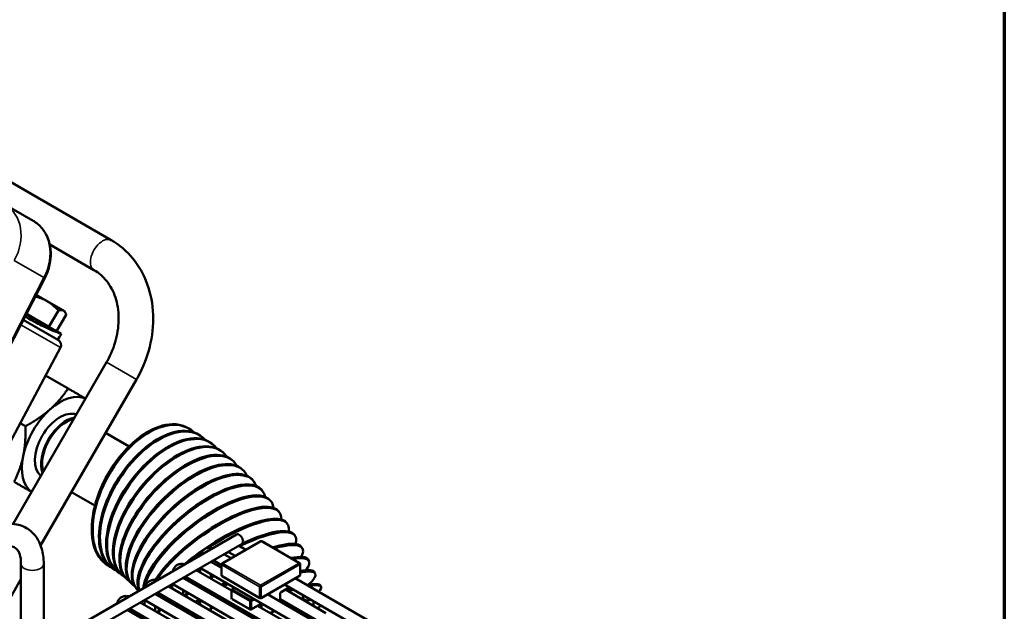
# Model space of a CAD drawing. Header units: inches. Extents: x 1 to 271, y 5 to 171.
# Tile 276 of 334: x 257.17 to 268, y 91.56 to 98.07. Entities that reach past the tile are written whole.
import ezdxf

# ---------------------------------------------------------------- set-up
doc = ezdxf.new("R2010")
doc.units = ezdxf.units.IN
doc.header["$LTSCALE"] = 8
doc.header["$MEASUREMENT"] = 0
for name, color, linetype, lineweight in [('Border (ANSI)', 7, 'Continuous', 70), ('Visible (ANSI)', 7, 'Continuous', 50), ('Visible Narrow (ANSI)', 7, 'Continuous', 35)]:
    doc.layers.add(name, color=color, linetype=linetype, lineweight=lineweight)

# ---------------------------------------------------------------- blocks, each defined once
blk = doc.blocks.new('Borders Default Border')
at = {"layer": 'Border (ANSI)', "flags": 128}
blk.add_lwpolyline([(0.5, 1), (0.5, 21), (33.5, 21), (33.5, 1), (0.5, 1)], dxfattribs=at)

msp = doc.modelspace()

# ---------------------------------------------------------------- linework, layer by layer
at = {"layer": 'Visible (ANSI)'}
for p, q in [((256.389, 96.677), (258.178, 95.644)), ((257.318, 95.857), (257.006, 96.038)), ((257.501, 95.596), (257.988, 95.315)), ((256.599, 93.576), (257.448, 95.226)), ((257.473, 94.971), (257.352, 95.041)), ((257.652, 94.868), (257.473, 94.971)), ((257.493, 94.689), (257.598, 94.87)), ((257.663, 94.861), (257.652, 94.868)), ((257.596, 94.542), (257.21, 94.765)), ((257.493, 94.689), (257.245, 94.833)), ((257.577, 94.641), (257.682, 94.822)), ((257.663, 94.861), (257.671, 94.848)), ((257.557, 94.652), (257.493, 94.689)), ((257.557, 94.652), (257.628, 94.612)), ((257.619, 94.462), (256.893, 93.097)), ((258.126, 94.3), (257.098, 92.52)), ((258.455, 94.11), (257.401, 92.284)), ((257.703, 94.011), (257.455, 94.154)), ((257.235, 93.596), (257.176, 93.63)), ((259.019, 93.577), (259.03, 93.57)), ((258.115, 93.521), (258.374, 93.372)), ((259.147, 93.498), (259.158, 93.491)), ((259.271, 93.412), (259.282, 93.404)), ((259.392, 93.321), (259.402, 93.312)), ((259.507, 93.223), (259.518, 93.214)), ((259.619, 93.12), (259.629, 93.11)), ((259.726, 93.011), (259.736, 93)), ((257.74, 92.871), (257.999, 92.722)), ((259.829, 92.897), (259.838, 92.886)), ((259.927, 92.779), (259.936, 92.767)), ((260.02, 92.656), (260.029, 92.644)), ((260.109, 92.529), (260.117, 92.517)), ((259.557, 92.404), (240.163, 81.207)), ((260.193, 92.398), (260.201, 92.385)), ((259.616, 92.302), (240.288, 81.143)), ((259.822, 92.329), (259.397, 92.084)), ((259.579, 92.281), (259.659, 92.235)), ((260.249, 92.089), (259.834, 92.329)), ((259.496, 92.141), (259.416, 92.187)), ((259.473, 92.206), (259.541, 92.167)), ((260.272, 92.264), (260.279, 92.25)), ((257.185, 92.081), (257.185, 91.035)), ((257.435, 92.081), (257.435, 91.196)), ((258.144, 92.061), (258.155, 92.054)), ((259.273, 92.104), (259.391, 92.036)), ((259.273, 92.104), (259.273, 92.104)), ((259.391, 92.065), (259.298, 92.119)), ((259.391, 92.073), (259.391, 91.955)), ((260.256, 92.078), (260.256, 91.96)), ((260.346, 92.126), (260.353, 92.112)), ((258.193, 92.031), (258.205, 92.023)), ((258.244, 91.996), (258.255, 91.988)), ((258.296, 91.956), (258.307, 91.947)), ((260.173, 91.26), (258.992, 91.942)), ((259.499, 91.785), (259.11, 92.01)), ((259.155, 92.036), (259.155, 91.984)), ((259.167, 92.029), (261.222, 90.842)), ((259.273, 91.967), (259.273, 91.915)), ((259.397, 91.944), (259.813, 91.704)), ((259.825, 91.704), (260.249, 91.949)), ((260.415, 91.985), (260.422, 91.971)), ((257.185, 91.91), (256.886, 91.391)), ((258.348, 91.912), (258.359, 91.903)), ((258.401, 91.863), (258.411, 91.853)), ((259.926, 91.185), (258.804, 91.833)), ((258.849, 91.859), (258.849, 91.807)), ((258.861, 91.852), (260.916, 90.666)), ((258.967, 91.928), (258.967, 91.927)), ((258.967, 91.927), (261.034, 90.734)), ((259.155, 91.847), (259.155, 91.818)), ((260.083, 91.853), (261.528, 91.019)), ((260.201, 91.921), (261.646, 91.087)), ((260.479, 91.842), (260.485, 91.827)), ((258.453, 91.81), (258.463, 91.8)), ((258.66, 91.75), (260.728, 90.557)), ((258.661, 91.751), (258.661, 91.75)), ((259.867, 91.083), (258.686, 91.765)), ((258.967, 91.79), (258.967, 91.739)), ((259.273, 91.779), (259.273, 91.75)), ((259.499, 91.788), (259.499, 91.704)), ((259.506, 91.798), (259.536, 91.816)), ((259.895, 91.745), (261.34, 90.911)), ((260.034, 91.677), (260.034, 91.748)), ((260.046, 91.768), (260.138, 91.822)), ((260.538, 91.539), (260.093, 91.796)), ((259.62, 91.008), (258.497, 91.656)), ((258.543, 91.683), (258.543, 91.63)), ((258.554, 91.675), (260.61, 90.489)), ((258.849, 91.67), (258.849, 91.641)), ((259.155, 91.682), (259.155, 91.63)), ((259.506, 91.693), (259.704, 91.578)), ((259.517, 91.609), (259.542, 91.624)), ((259.717, 91.578), (259.812, 91.634)), ((260.232, 91.362), (259.787, 91.619)), ((260.479, 91.436), (260.034, 91.693)), ((260.117, 91.646), (260.092, 91.631)), ((260.284, 91.712), (260.284, 91.686)), ((260.402, 91.669), (260.402, 91.618)), ((258.354, 91.574), (260.421, 90.38)), ((258.355, 91.574), (258.355, 91.573)), ((259.561, 90.906), (258.379, 91.588)), ((258.661, 91.614), (258.661, 91.562)), ((258.967, 91.602), (258.967, 91.573)), ((259.273, 91.614), (259.273, 91.562)), ((259.974, 91.563), (259.929, 91.537))]:
    msp.add_line(p, q, dxfattribs=at)
for centre, radius, start, end in [((257.566, 94.49), 0.06, 332, 60), ((259.828, 92.318), 0.0125, 60, 120), ((259.404, 92.073), 0.0125, 120, 180), ((260.243, 92.078), 0.0125, 0, 60), ((259.404, 91.955), 0.0125, 180, 240), ((260.243, 91.96), 0.0125, 300, 0), ((259.512, 91.788), 0.0125, 120, 180), ((259.512, 91.704), 0.0125, 180, 240), ((259.819, 91.715), 0.0125, 240, 300), ((259.711, 91.589), 0.0125, 240, 300)]:
    msp.add_arc(centre, radius, start, end, dxfattribs=at)
for centre, major_axis, ratio, start_param, end_param in [((257.394, 95.254), (0.0534, -0.0274), 0.008341, 0, 0.000514), ((257.615, 93.376), (0.297, 0.514), 0.57735, 0.057413, 1.047198), ((257.615, 93.376), (-0.297, -0.514), 0.57735, 4.18879, 5.235988), ((257.615, 93.376), (-0.196, -0.339), 0.57735, 3.228579, 6.196199), ((257.683, 93.337), (0.196, 0.339), 0.57735, 0.448057, 2.693536), ((257.683, 93.337), (0.188, 0.325), 0.57735, 0.469964, 2.671629), ((258.581, 92.819), (0.437, 0.758), 0.57735, 0, 3.141593), ((258.593, 92.812), (0.438, 0.758), 0.57735, 6.142508, 9.466711), ((258.67, 92.764), (0.477, 0.734), 0.555932, 0, 3.141593), ((258.681, 92.757), (0.477, 0.734), 0.555932, 6.136946, 9.472265), ((258.758, 92.704), (0.514, 0.708), 0.533086, 0, 3.141593), ((258.769, 92.696), (0.514, 0.708), 0.533086, 6.130407, 9.478325), ((258.844, 92.638), (0.548, 0.682), 0.508872, 0, 3.141593), ((258.854, 92.63), (0.548, 0.682), 0.508872, 6.122719, 9.484974), ((258.928, 92.568), (0.58, 0.655), 0.483352, 0, 3.141593), ((257.615, 93.376), (-0.297, -0.514), 0.57735, 5.235988, 6.225773), ((259.01, 92.492), (0.609, 0.628), 0.456591, 0, 3.141593), ((258.938, 92.558), (0.58, 0.655), 0.483352, 6.113668, 9.49233), ((259.02, 92.482), (0.609, 0.628), 0.456591, 6.102972, 9.500549), ((259.09, 92.411), (0.637, 0.6), 0.428658, 0, 3.141593), ((259.099, 92.4), (0.637, 0.6), 0.428658, 6.090256, 9.489972), ((259.167, 92.325), (0.662, 0.572), 0.399625, 0, 3.032673), ((259.176, 92.314), (0.662, 0.572), 0.399625, 6.075013, 9.276034), ((259.241, 92.235), (0.685, 0.544), 0.369565, 0, 2.792088), ((259.251, 92.223), (0.685, 0.544), 0.369565, 6.056532, 9.032599), ((259.313, 92.141), (0.707, 0.515), 0.338558, 0, 2.437617), ((259.322, 92.129), (0.707, 0.515), 0.338558, 6.033794, 8.702462), ((259.382, 92.042), (0.727, 0.487), 0.306681, 0, 1.936084), ((259.39, 92.03), (0.727, 0.487), 0.306681, 6.005279, 7.847055), ((259.455, 91.927), (0.746, 0.458), 0.274016, 5.968616, 7.508403), ((259.586, 92.353), (0.0295, -0.0511), 0.57735, 0, 3.141593), ((259.447, 91.94), (0.746, 0.458), 0.274016, 0, 1.171896), ((259.509, 91.835), (0.763, 0.429), 0.240649, 0, 0.823838), ((259.517, 91.821), (0.763, 0.429), 0.240649, 5.919888, 7.090341), ((259.39, 92.03), (-0.727, -0.487), 0.306681, 4.809211, 4.994279), ((259.455, 91.927), (-0.746, -0.458), 0.274016, 4.530199, 4.592931), ((259.503, 92.257), (-0.0295, -0.0511), 0.57735, 5.924866, 6.283185), ((259.568, 91.726), (0.778, 0.4), 0.206663, 0, 0.621006), ((259.575, 91.712), (0.778, 0.4), 0.206663, 5.852116, 6.879248), ((259.455, 91.927), (-0.746, -0.458), 0.274016, 4.747705, 4.780164), ((259.447, 91.94), (-0.746, -0.458), 0.274016, 4.941841, 4.99968), ((259.455, 91.927), (-0.746, -0.458), 0.274016, 4.953413, 4.99017), ((259.196, 92.08), (-0.0295, -0.0511), 0.57735, 5.924866, 6.283185), ((259.509, 91.835), (-0.763, -0.429), 0.240649, 4.858262, 4.889102), ((259.517, 91.821), (-0.763, -0.429), 0.240649, 4.847852, 4.899511), ((259.629, 91.6), (0.793, 0.371), 0.172148, 5.751456, 6.866386), ((259.622, 91.615), (0.793, 0.371), 0.172148, 0, 0.569445), ((258.89, 91.903), (-0.0295, -0.0511), 0.57735, 5.924866, 6.283185), ((259.447, 91.94), (-0.746, -0.458), 0.274016, 5.155364, 5.18932), ((259.455, 91.927), (-0.746, -0.458), 0.274016, 5.145528, 5.179377), ((259.509, 91.835), (-0.763, -0.429), 0.240649, 5.074382, 5.108384), ((259.517, 91.821), (-0.763, -0.429), 0.240649, 5.066701, 5.097643), ((259.568, 91.726), (-0.778, -0.4), 0.206663, 4.761582, 4.822163), ((259.575, 91.712), (-0.778, -0.4), 0.206663, 4.750105, 4.810727), ((259.673, 91.5), (0.806, 0.341), 0.13719, 0, 0.564139), ((259.68, 91.486), (0.806, 0.341), 0.13719, 5.956937, 6.815751), ((259.382, 92.042), (-0.727, -0.487), 0.306681, 5.696991, 5.745452), ((259.39, 92.03), (-0.727, -0.487), 0.306681, 5.684461, 5.732213), ((259.509, 91.835), (-0.763, -0.429), 0.240649, 5.273137, 5.338752), ((259.517, 91.821), (-0.763, -0.429), 0.240649, 5.261769, 5.327023), ((259.568, 91.726), (-0.778, -0.4), 0.206663, 4.981783, 4.991912), ((259.575, 91.712), (-0.778, -0.4), 0.206663, 4.970252, 5.001796), ((259.673, 91.5), (-0.806, -0.341), 0.13719, 4.001005, 4.09006), ((259.68, 91.486), (-0.806, -0.341), 0.13719, 3.980978, 4.071738), ((260.343, 91.712), (-0.0591, 0), 0.57735, 5.676493, 8.460674), ((258.584, 91.726), (-0.0295, -0.0511), 0.57735, 5.924866, 6.283185), ((259.447, 91.94), (-0.746, -0.458), 0.274016, 5.61441, 5.65974), ((259.455, 91.927), (-0.746, -0.458), 0.274016, 5.601552, 5.646307), ((259.568, 91.726), (-0.778, -0.4), 0.206663, 5.180695, 5.24554), ((259.575, 91.712), (-0.778, -0.4), 0.206663, 5.172172, 5.233157), ((259.622, 91.615), (-0.793, -0.371), 0.172148, 4.876339, 4.911189), ((259.629, 91.6), (-0.793, -0.371), 0.172148, 4.863838, 4.898663), ((259.72, 91.384), (-0.818, -0.312), 0.10188, 4.120625, 4.167015), ((259.726, 91.369), (-0.818, -0.312), 0.10188, 4.101602, 4.148671), ((259.726, 91.369), (0.818, 0.312), 0.10188, 5.743654, 5.867734), ((259.447, 91.94), (-0.746, -0.458), 0.274016, 5.913335, 6.045816), ((259.455, 91.927), (-0.746, -0.458), 0.274016, 5.894585, 6.021439), ((259.568, 91.726), (-0.778, -0.4), 0.206663, 5.426312, 5.467409), ((259.575, 91.712), (-0.778, -0.4), 0.206663, 5.412692, 5.453407), ((259.622, 91.615), (-0.793, -0.371), 0.172148, 5.077026, 5.086321), ((259.629, 91.6), (-0.793, -0.371), 0.172148, 5.064169, 5.095687)]:
    msp.add_ellipse(centre, major_axis=major_axis, ratio=ratio, start_param=start_param, end_param=end_param, dxfattribs=at)
for points, knots in [([(257.318, 95.857), (257.356, 95.836), (257.39, 95.806), (257.446, 95.738), (257.469, 95.697), (257.501, 95.608), (257.51, 95.56), (257.514, 95.459), (257.508, 95.407), (257.485, 95.311), (257.469, 95.267), (257.448, 95.226)], [0, 0, 0, 0, 0.384021, 0.384021, 0.7708, 0.7708, 1.16716, 1.16716, 1.569612, 1.569612, 1.921486, 1.921486, 1.921486, 1.921486]), ([(258.178, 95.644), (258.269, 95.592), (258.349, 95.523), (258.484, 95.359), (258.537, 95.263), (258.613, 95.053), (258.634, 94.939), (258.643, 94.706), (258.63, 94.587), (258.572, 94.355), (258.528, 94.242), (258.465, 94.127), (258.46, 94.118), (258.455, 94.11)], [1.570796, 1.570796, 1.570796, 1.570796, 1.869021, 1.869021, 2.173495, 2.173495, 2.487654, 2.487654, 2.801813, 2.801813, 3.115972, 3.115972, 3.141593, 3.141593, 3.141593, 3.141593]), ([(257.988, 95.315), (258.041, 95.284), (258.088, 95.243), (258.168, 95.142), (258.201, 95.082), (258.246, 94.946), (258.258, 94.87), (258.26, 94.712), (258.25, 94.63), (258.208, 94.469), (258.176, 94.39), (258.132, 94.31), (258.129, 94.305), (258.126, 94.3)], [1.570796, 1.570796, 1.570796, 1.570796, 1.884956, 1.884956, 2.199115, 2.199115, 2.513274, 2.513274, 2.818589, 2.818589, 3.119925, 3.119925, 3.141593, 3.141593, 3.141593, 3.141593]), ([(257.23, 94.804), (257.271, 94.779), (257.364, 94.726), (257.499, 94.662), (257.602, 94.621), (257.627, 94.612), (257.628, 94.612)], [-0.164145, -0.164145, -0.164145, -0.164145, 0.224399, 0.673198, 1.121997, 1.570796, 1.570796, 1.570796, 1.570796]), ([(257.242, 94.826), (257.26, 94.815), (257.279, 94.804), (257.297, 94.793), (257.318, 94.781), (257.34, 94.769), (257.38, 94.747), (257.399, 94.738), (257.43, 94.723), (257.443, 94.716), (257.461, 94.708), (257.465, 94.706), (257.465, 94.705)], [2.7110008, 2.7110008, 2.7110008, 2.7110008, 2.8719474, 2.8719474, 2.8719474, 3.0514443, 3.0514443, 3.2309412, 3.2309412, 3.4104377, 3.4104377, 3.5899342, 3.5899342, 3.5899342, 3.5899342]), ([(256.806, 92.445), (256.862, 92.477), (256.92, 92.501), (257.04, 92.525), (257.101, 92.525), (257.207, 92.497), (257.253, 92.474), (257.327, 92.412), (257.357, 92.373), (257.406, 92.281), (257.422, 92.225), (257.433, 92.139), (257.435, 92.111), (257.435, 92.081)], [0, 0, 0, 0, 0.314159, 0.314159, 0.628319, 0.628319, 0.885458, 0.885458, 1.136407, 1.136407, 1.428363, 1.428363, 1.570796, 1.570796, 1.570796, 1.570796]), ([(256.931, 92.228), (256.963, 92.247), (256.994, 92.259), (257.047, 92.272), (257.069, 92.273), (257.104, 92.267), (257.117, 92.261), (257.142, 92.241), (257.154, 92.226), (257.174, 92.179), (257.182, 92.148), (257.185, 92.101), (257.185, 92.091), (257.185, 92.081)], [0, 0, 0, 0, 0.279472, 0.279472, 0.565043, 0.565043, 0.879202, 0.879202, 1.193362, 1.193362, 1.494464, 1.494464, 1.570796, 1.570796, 1.570796, 1.570796]), ([(259.294, 92.252), (259.29, 92.253), (259.287, 92.254), (259.269, 92.258), (259.253, 92.258), (259.224, 92.252), (259.212, 92.246), (259.192, 92.232), (259.184, 92.223), (259.17, 92.203), (259.164, 92.191), (259.16, 92.178), (259.16, 92.177), (259.16, 92.175)], [0.248155, 0.248155, 0.248155, 0.248155, 0.314159, 0.314159, 0.611451, 0.611451, 0.836785, 0.836785, 1.050201, 1.050201, 1.29221, 1.29221, 1.322641, 1.322641, 1.322641, 1.322641]), ([(258.987, 92.076), (258.984, 92.077), (258.981, 92.077), (258.963, 92.081), (258.947, 92.081), (258.918, 92.075), (258.906, 92.07), (258.886, 92.055), (258.877, 92.047), (258.863, 92.026), (258.858, 92.015), (258.854, 92.001), (258.854, 92), (258.853, 91.998)], [0.248155, 0.248155, 0.248155, 0.248155, 0.314159, 0.314159, 0.611451, 0.611451, 0.836785, 0.836785, 1.050201, 1.050201, 1.29221, 1.29221, 1.322641, 1.322641, 1.322641, 1.322641]), ([(258.681, 91.899), (258.678, 91.9), (258.675, 91.901), (258.656, 91.904), (258.64, 91.905), (258.612, 91.898), (258.6, 91.893), (258.58, 91.878), (258.571, 91.87), (258.557, 91.849), (258.552, 91.838), (258.548, 91.824), (258.548, 91.823), (258.547, 91.822)], [0.248155, 0.248155, 0.248155, 0.248155, 0.314159, 0.314159, 0.611451, 0.611451, 0.836785, 0.836785, 1.050201, 1.050201, 1.29221, 1.29221, 1.322641, 1.322641, 1.322641, 1.322641]), ([(259.431, 91.876), (259.427, 91.874), (259.423, 91.871), (259.409, 91.862), (259.398, 91.856), (259.388, 91.849)], [0.8480273, 0.8480273, 0.8480273, 0.8480273, 0.8816369, 0.8816369, 0.9691995, 0.9691995, 0.9691995, 0.9691995]), ([(258.375, 91.722), (258.372, 91.723), (258.368, 91.724), (258.35, 91.727), (258.334, 91.728), (258.306, 91.721), (258.294, 91.716), (258.273, 91.702), (258.265, 91.693), (258.251, 91.673), (258.246, 91.661), (258.242, 91.648), (258.241, 91.646), (258.241, 91.645)], [0.248155, 0.248155, 0.248155, 0.248155, 0.314159, 0.314159, 0.611451, 0.611451, 0.836785, 0.836785, 1.050201, 1.050201, 1.29221, 1.29221, 1.322641, 1.322641, 1.322641, 1.322641]), ([(260.046, 91.768), (260.045, 91.768), (260.044, 91.767), (260.043, 91.766), (260.042, 91.765), (260.04, 91.764), (260.04, 91.763), (260.038, 91.76), (260.037, 91.759), (260.036, 91.756), (260.035, 91.755), (260.035, 91.752), (260.034, 91.751), (260.034, 91.75), (260.034, 91.749), (260.034, 91.748)], [6.283185, 6.283185, 6.283185, 6.283185, 6.489909, 6.489909, 6.71337, 6.71337, 6.952425, 6.952425, 7.200399, 7.200399, 7.448064, 7.448064, 7.685728, 7.685728, 7.853982, 7.853982, 7.853982, 7.853982]), ([(259.812, 91.634), (259.813, 91.634), (259.813, 91.634), (259.814, 91.634), (259.814, 91.634), (259.814, 91.634), (259.814, 91.634), (259.814, 91.634)], [0, 0, 0, 0, 0.1570796, 0.1570796, 0.3141593, 0.3141593, 0.3804885, 0.3804885, 0.3804885, 0.3804885]), ([(260.034, 91.677), (260.034, 91.677), (260.034, 91.677), (260.034, 91.676), (260.034, 91.676), (260.034, 91.676), (260.034, 91.676), (260.034, 91.676)], [1.5707963, 1.5707963, 1.5707963, 1.5707963, 1.727876, 1.727876, 1.8849556, 1.8849556, 1.9512848, 1.9512848, 1.9512848, 1.9512848])]:
    msp.add_open_spline(points, degree=3, knots=knots, dxfattribs=at)
for points, weights in [([(257.473, 94.971), (257.417, 95.004), (257.343, 95.024)], [1, 1.03362119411, 1.00767768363]), ([(257.598, 94.87), (257.537, 94.934), (257.473, 94.971)], [1, 1.0379548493, 1]), ([(257.652, 94.868), (257.633, 94.879), (257.598, 94.87)], [1, 1.0379548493, 1]), ([(257.682, 94.822), (257.672, 94.857), (257.652, 94.868)], [1, 1.0379548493, 1]), ([(257.507, 93.782), (257.615, 93.878), (257.703, 94.011)], [1, 1.07908713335, 1.08082679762]), ([(257.703, 94.011), (257.82, 93.944), (257.895, 93.9)], [1.08082679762, 1.07925706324, 1.01471241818]), ([(257.235, 93.596), (257.398, 93.685), (257.507, 93.782)], [1.08082679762, 1.07908713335, 1]), ([(257.21, 93.268), (257.239, 93.41), (257.235, 93.596)], [1, 1.07908713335, 1.08082679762]), ([(257.11, 92.983), (257.181, 93.126), (257.21, 93.268)], [1.08082679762, 1.07908713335, 1]), ([(257.302, 92.872), (257.226, 92.916), (257.11, 92.983)], [1.01471241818, 1.07925706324, 1.08082679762])]:
    msp.add_rational_spline(points, weights, degree=2, dxfattribs=at)
for points in [[(257.628, 94.612), (257.615, 94.59), (257.602, 94.568), (257.59, 94.546)], [(257.628, 94.612), (257.628, 94.612), (257.628, 94.612), (257.628, 94.612)], [(259.404, 91.704), (259.396, 91.699), (259.388, 91.694), (259.38, 91.688)], [(259.537, 91.627), (259.528, 91.622), (259.519, 91.618), (259.51, 91.613)], [(259.28, 91.61), (259.279, 91.61), (259.279, 91.609), (259.279, 91.609)]]:
    msp.add_open_spline(points, degree=3, dxfattribs=at)
at = {"layer": 'Visible Narrow (ANSI)'}
for p, q in [((257.111, 95.42), (257.438, 95.231)), ((257.438, 95.231), (256.602, 93.606)), ((257.619, 94.462), (257.184, 94.713)), ((257.59, 94.546), (257.628, 94.612)), ((258.126, 94.3), (258.455, 94.11)), ((259.404, 92.083), (259.828, 92.328)), ((259.828, 92.328), (260.243, 92.089)), ((259.395, 92.068), (259.81, 91.828)), ((259.395, 91.95), (259.395, 92.068)), ((259.819, 91.844), (259.404, 92.083)), ((260.243, 92.089), (259.819, 91.844)), ((259.828, 91.828), (260.252, 92.073)), ((260.252, 92.073), (260.252, 91.955)), ((259.81, 91.71), (259.395, 91.95)), ((260.252, 91.955), (259.828, 91.71)), ((259.503, 91.783), (259.702, 91.668)), ((259.503, 91.699), (259.503, 91.783)), ((259.512, 91.798), (259.539, 91.814)), ((259.711, 91.683), (259.512, 91.798)), ((259.81, 91.828), (259.81, 91.71)), ((259.828, 91.71), (259.828, 91.828)), ((260.031, 91.743), (260.031, 91.672)), ((260.134, 91.824), (260.048, 91.774)), ((259.702, 91.584), (259.503, 91.699)), ((259.521, 91.607), (259.546, 91.622)), ((259.702, 91.668), (259.702, 91.584)), ((259.738, 91.699), (259.711, 91.683)), ((259.719, 91.668), (259.756, 91.689)), ((259.719, 91.584), (259.719, 91.668)), ((259.815, 91.639), (259.719, 91.584)), ((259.81, 91.632), (259.815, 91.629)), ((259.815, 91.629), (259.815, 91.603)), ((259.833, 91.593), (259.833, 91.629)), ((260.039, 91.677), (260.034, 91.68)), ((260.051, 91.684), (260.039, 91.677)), ((260.048, 91.662), (260.068, 91.674)), ((260.113, 91.648), (260.088, 91.633)), ((259.97, 91.565), (259.925, 91.539))]:
    msp.add_line(p, q, dxfattribs=at)
for centre, major_axis, ratio, start_param, end_param in [((256.749, 95.609), (0.273, 0.419), 0.815728, 4.790605, 6.326495), ((257.076, 95.42), (0.227, 0.446), 0.815728, 4.703986, 6.239876), ((258.083, 95.479), (0.095, 0.165), 0.57735, 0, 3.141593), ((257.394, 95.254), (-0.0534, 0.0274), 0.008341, 3.754209, 3.756634), ((257.394, 95.254), (0.0534, -0.0274), 0.008341, 5.668112, 6.283185), ((259.828, 92.318), (-0.0063, 0.0108), 0.57735, 5.497787, 6.283185), ((259.828, 92.318), (0.0063, 0.0108), 0.57735, 0, 0.785398), ((257.31, 92.081), (0.125, 0), 0.57735, 3.141593, 6.283185), ((259.404, 92.073), (-0.0125, 0), 0.57735, 0, 0.785398), ((259.404, 92.073), (0.0063, 0.0108), 0.57735, 0.785398, 2.356194), ((259.404, 92.073), (-0.0062, 0.0108), 0.57735, 5.497787, 6.283185), ((260.243, 92.078), (0.0062, 0.0108), 0.57735, 0, 0.785398), ((260.243, 92.078), (0.0062, -0.0108), 0.57735, 0.785398, 2.356194), ((260.243, 92.078), (0.0125, 0), 0.57735, 5.497787, 6.283185), ((259.404, 91.955), (-0.0125, 0), 0.57735, 0, 0.785398), ((259.404, 91.955), (-0.0062, -0.0108), 0.57735, 5.497787, 6.283185), ((260.243, 91.96), (0.0063, -0.0108), 0.57735, 0, 0.785398), ((260.243, 91.96), (0.0125, 0), 0.57735, 5.497787, 6.283185), ((259.819, 91.833), (-0.0062, -0.0108), 0.57735, 3.926991, 5.497787), ((259.819, 91.833), (-0.0063, 0.0108), 0.57735, 3.926991, 5.497787), ((259.512, 91.788), (-0.0125, 0), 0.57735, 0, 0.785398), ((259.512, 91.788), (0.0063, 0.0108), 0.57735, 0.785398, 2.356194), ((259.512, 91.788), (-0.0062, 0.0108), 0.57735, 5.497787, 6.283185), ((259.819, 91.833), (0.0125, 0), 0.57735, 3.926991, 5.497787), ((260.048, 91.754), (-0.0125, -0.0217), 0.57735, 3.926991, 5.497787), ((260.022, 91.748), (0.0125, 0), 0.57735, 5.497787, 6.283185), ((260.039, 91.779), (0.0063, -0.0108), 0.57735, 0, 0.785398), ((259.512, 91.704), (-0.0125, 0), 0.57735, 0, 0.785398), ((259.512, 91.704), (-0.0062, -0.0108), 0.57735, 5.497787, 6.283185), ((259.711, 91.673), (-0.0062, -0.0108), 0.57735, 3.926991, 5.497787), ((259.711, 91.673), (0.0125, 0), 0.57735, 3.926991, 5.497787), ((259.711, 91.673), (-0.0063, 0.0108), 0.57735, 3.926991, 5.497787), ((259.819, 91.715), (-0.0063, -0.0108), 0.57735, 5.497787, 6.283185), ((259.819, 91.715), (-0.0125, 0), 0.57735, 0.785398, 2.356194), ((259.806, 91.644), (0.0063, -0.0108), 0.57735, 0, 0.785398), ((259.806, 91.624), (0.0063, 0.0108), 0.57735, 5.497787, 6.11528), ((259.815, 91.619), (0.0125, 0.0217), 0.57735, 5.497787, 7.068583), ((259.824, 91.634), (-0.0125, 0), 0.57735, 0.785398, 2.356194), ((259.819, 91.715), (0.0063, -0.0108), 0.57735, 0, 0.785398), ((260.022, 91.677), (0.0125, 0), 0.57735, 5.497787, 6.283185), ((260.048, 91.683), (-0.0125, -0.0217), 0.57735, 5.497787, 5.847662), ((260.039, 91.688), (-0.0063, -0.0108), 0.57735, 0.167906, 0.785398), ((260.039, 91.667), (0.0062, -0.0108), 0.57735, 0.785398, 2.356194), ((260.048, 91.683), (0.0125, 0.0217), 0.57735, 3.577116, 3.926991), ((259.711, 91.589), (-0.0063, -0.0108), 0.57735, 5.497787, 6.283185), ((259.711, 91.589), (-0.0125, 0), 0.57735, 0.785398, 2.356194), ((259.711, 91.589), (0.0063, -0.0108), 0.57735, 0, 0.785398)]:
    msp.add_ellipse(centre, major_axis=major_axis, ratio=ratio, start_param=start_param, end_param=end_param, dxfattribs=at)

# ---------------------------------------------------------------- block references
at = {"xscale": 8, "yscale": 8, "zscale": 8}
msp.add_blockref('Borders Default Border', (0, 0), dxfattribs=at)

doc.saveas('drawing.dxf')
